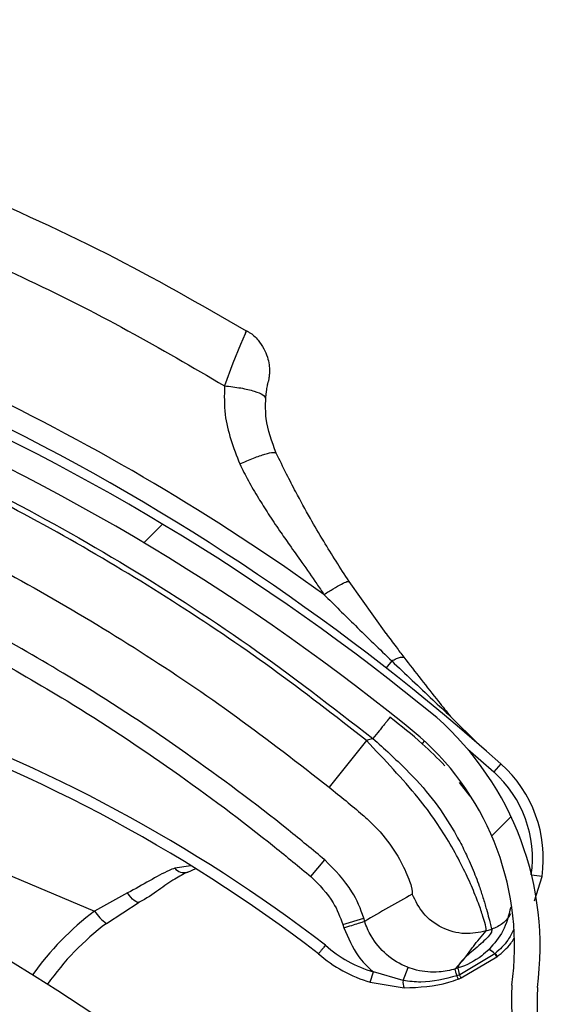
# Model space of a CAD drawing. Header units: inches. Extents: x 170 to 284, y 215 to 248.
# Tile 513 of 656: x 211.2298 to 211.2807, y 225.0065 to 225.0994. Entities that reach past the tile are written whole.
import ezdxf

# ---------------------------------------------------------------- set-up
doc = ezdxf.new("R2010")
doc.units = ezdxf.units.IN
doc.header["$LTSCALE"] = 0.25
doc.header["$MEASUREMENT"] = 0
doc.layers.add('ANNOTATIONS', color=1, linetype='Continuous')
doc.layers.add('RH FRONT OF HOOD', color=7, linetype='Continuous')
doc.styles.add('ARIAL', font='arial.ttf', dxfattribs={"height": 0.09375})
doc.dimstyles.new('STANDARD$0', dxfattribs={"dimtxt": 0.09375, "dimasz": 0.09375, "dimexe": 0.03125, "dimexo": 0.046875, "dimgap": 0.09, "dimtad": 0, "dimtih": 1, "dimtoh": 1, "dimdec": 4, "dimzin": 0, "dimdsep": 46, "dimtxsty": 'ARIAL', "dimcen": 0.09, "dimadec": 0, "dimazin": 0, "dimtfac": 1, "dimtdec": 4, "dimtofl": 0, "dimtmove": 0, "dimatfit": 1, "dimfxl": 1, "dimtolj": 1, "dimtzin": 0, "dimarcsym": 0})
pattern_1 = [(45, (200.7563139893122, 218.4993357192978), (-0.03026527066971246, 0.03026527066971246), [])]

# ---------------------------------------------------------------- blocks, each defined once
blk = doc.blocks.new('*D76')
at = {"layer": 'ANNOTATIONS', "color": 0, "lineweight": -2, "transparency": 16777216}
for p, q in [((210.6277843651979, 225.6576941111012), (210.6277843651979, 226.3915711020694)), ((212.2068141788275, 224.9942942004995), (212.2068141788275, 226.3915711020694)), ((210.7215343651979, 226.3603211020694), (211.1070251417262, 226.3603211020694)), ((212.1130641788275, 226.3603211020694), (211.7275734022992, 226.3603211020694))]:
    blk.add_line(p, q, dxfattribs=at)
at = {"layer": 'ANNOTATIONS', "color": 0, "transparency": 16777216}
for points in [[(210.7215343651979, 226.3759461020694), (210.7215343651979, 226.3446961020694), (210.6277843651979, 226.3603211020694)], [(212.1130641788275, 226.3759461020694), (212.1130641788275, 226.3446961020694), (212.2068141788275, 226.3603211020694)]]:
    blk.add_solid(points, dxfattribs=at)
at = {"layer": 'defpoints', "color": 0, "transparency": 16777216}
for p in [(212.2068141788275, 226.3603211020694), (210.6277843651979, 225.6108191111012), (212.2068141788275, 224.9474192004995)]:
    blk.add_point(p, dxfattribs=at)
at = {"layer": 'ANNOTATIONS', "color": 0, "transparency": 16777216, "insert": (211.4172992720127, 226.3603211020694), "char_height": 0.09375, "attachment_point": 5, "style": 'ARIAL'}
blk.add_mtext('\\A1;DIM "A"', dxfattribs=at)

msp = doc.modelspace()

# ---------------------------------------------------------------- hatches: boundary and pattern name
at = {"layer": 'RH FRONT OF HOOD'}
h = msp.add_hatch(dxfattribs=at)
h.set_pattern_fill('ANSI31', color=256, scale=0.34241245, angle=2.8e-322, style=0)
h.set_pattern_definition([(45, (200.7896657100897, 218.4993357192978), (-0.03026527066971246, 0.03026527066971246), [])])
edge = h.paths.add_edge_path(flags=0)
edge.add_arc((211.0763061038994, 224.3915581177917), 0.021400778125, 89.9999999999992, 390.52248781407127, ccw=False)
edge.add_line((211.0763061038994, 224.4129588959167), (211.1490687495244, 224.4129588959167))
edge.add_arc((211.1490687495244, 224.8238538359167), 0.4108949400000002, 270, 450.0000000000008)
edge.add_line((211.1490687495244, 225.2347487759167), (210.6654111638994, 225.2347487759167))
edge.add_arc((210.6654111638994, 225.2390289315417), 0.004280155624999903, 180.0000000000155, 269.9999999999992, ccw=False)
edge.add_line((210.6611310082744, 225.2390289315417), (210.6611310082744, 225.2818304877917))
edge.add_arc((210.6654111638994, 225.2818304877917), 0.004280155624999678, 360, 540, ccw=False)
edge.add_line((210.6696913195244, 225.2818304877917), (210.6696913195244, 225.2390289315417))
edge.add_line((210.6696913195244, 225.2390289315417), (210.6664589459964, 225.2390289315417))
edge.add_line((210.6664589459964, 225.2390289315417), (210.6664589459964, 225.2818304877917))
edge.add_arc((210.6654111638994, 225.2818304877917), 0.001047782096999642, 360, 540.0000000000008)
edge.add_line((210.6643633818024, 225.2818304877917), (210.6643633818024, 225.2390289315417))
edge.add_arc((210.6654111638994, 225.2390289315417), 0.001047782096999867, 180, 270)
edge.add_line((210.6654111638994, 225.2379811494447), (211.1490687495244, 225.2379811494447))
edge.add_arc((211.1490687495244, 224.8238538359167), 0.4141273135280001, 269.9999999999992, 450, ccw=False)
edge.add_line((211.1490687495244, 224.4097265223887), (211.0763061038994, 224.4097265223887))
edge.add_arc((211.0763061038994, 224.3915581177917), 0.018168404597, 450.0000000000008, 750.5224878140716)
edge.add_arc((211.0910543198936, 224.4002532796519), 0.001047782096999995, 390.5224878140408, 495.0000000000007)
edge.add_line((211.0903134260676, 224.4009941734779), (211.0816182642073, 224.3922990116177))
edge.add_line((211.0816182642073, 224.3922990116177), (211.0793326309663, 224.3945846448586))
edge.add_line((211.0793326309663, 224.3945846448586), (211.0880277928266, 224.4032798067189))
edge.add_arc((211.0910543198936, 224.4002532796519), 0.004280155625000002, 390.522487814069, 495.0000000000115, ccw=False)
h = msp.add_hatch(dxfattribs=at)
h.set_pattern_fill('ANSI31', color=256, scale=0.34241245, style=0)
h.set_pattern_definition(pattern_1)
edge = h.paths.add_edge_path(flags=0)
edge.add_line((211.1157170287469, 225.2304686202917), (210.7733045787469, 225.2304686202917))
edge.add_line((210.7733045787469, 225.2304686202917), (210.7733045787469, 225.2347487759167))
edge.add_line((210.7733045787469, 225.2347487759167), (211.1157170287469, 225.2347487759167))
edge.add_arc((211.1157170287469, 224.8238538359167), 0.4108949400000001, 269.9999999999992, 450, ccw=False)
edge.add_line((211.1157170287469, 224.4129588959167), (211.0429543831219, 224.4129588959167))
edge.add_line((211.0429543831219, 224.4129588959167), (211.0429543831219, 224.4172390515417))
edge.add_line((211.0429543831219, 224.4172390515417), (211.1157170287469, 224.4172390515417))
edge.add_arc((211.1157170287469, 224.8238538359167), 0.406614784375, 270, 450.0000000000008)
h = msp.add_hatch(dxfattribs=at)
h.set_pattern_fill('ANSI31', color=256, scale=0.34241245, angle=2.8e-322, style=0)
h.set_pattern_definition(pattern_1)
edge = h.paths.add_edge_path(flags=0)
edge.add_arc((211.1201124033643, 225.0727969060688), 0.001712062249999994, 337.1636403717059, 359.3740606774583)
edge.add_line((211.1218243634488, 225.0727782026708), (211.1242382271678, 225.0727518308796))
edge.add_arc((211.1201124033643, 225.0727969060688), 0.004126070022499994, 337.1636403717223, 359.37406067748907, ccw=False)
edge.add_arc((211.111907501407, 225.0762520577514), 0.01302879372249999, 288.63980774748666, 337.1636403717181, ccw=False)
edge.add_arc((211.1106520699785, 225.0813877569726), 0.01830194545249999, 247.1636403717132, 287.2250133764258, ccw=False)
edge.add_arc((211.1081138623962, 225.0753603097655), 0.01176186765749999, 179.3044980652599, 247.1636403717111, ccw=False)
edge.add_arc((211.1120021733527, 225.0762121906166), 0.01566536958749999, 122.42070840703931, 182.5944401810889, ccw=False)
edge.add_arc((211.1174480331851, 225.0682344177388), 0.02532140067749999, 460.0178885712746, 483.1445737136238, ccw=False)
edge.add_arc((211.1147411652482, 225.0782168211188), 0.01504902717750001, 419.31935873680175, 456.4782900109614, ccw=False)
edge.add_arc((211.1086865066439, 225.0672797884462), 0.02754708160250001, 340.4721435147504, 420.0962141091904, ccw=False)
edge.add_arc((211.1432103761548, 225.0562710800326), 0.008748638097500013, 528.1222592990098, 675.1050725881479)
edge.add_arc((211.1929686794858, 225.0137686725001), 0.05672062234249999, 426.7342761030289, 500.1735401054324, ccw=False)
edge.add_arc((211.1326245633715, 224.8673823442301), 0.2150521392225, 410.5896679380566, 427.3696940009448, ccw=False)
edge.add_arc((211.2500684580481, 225.0119038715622), 0.02884824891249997, 352.32248383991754, 408.5773971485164, ccw=False)
edge.add_arc((211.3070635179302, 225.0067024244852), 0.0284373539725, 537.2842342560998, 590.8827079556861)
edge.add_arc((211.2982301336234, 224.9964896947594), 0.01494630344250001, 232.4550811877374, 287.7108324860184)
edge.add_arc((211.29788650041, 225.0003497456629), 0.0187470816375, 285.1215149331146, 318.6032563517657)
edge.add_arc((211.3014722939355, 224.996424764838), 0.0134739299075, 321.0411977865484, 359.4372861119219)
edge.add_arc((211.3089382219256, 224.9960673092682), 0.006011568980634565, 362.1461729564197, 382.8812140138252)
edge.add_arc((211.298447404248, 224.989859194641), 0.01816498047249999, 388.0629004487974, 427.163640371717)
edge.add_arc((211.3012513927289, 224.9965177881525), 0.01094007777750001, 427.1636403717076, 517.1636403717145)
edge.add_arc((211.2928887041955, 225.0000393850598), 0.001866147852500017, 517.1636403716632, 532.8058868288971)
edge.add_line((211.2910372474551, 225.0002730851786), (211.2886422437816, 225.0005753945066))
edge.add_arc((211.2928887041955, 225.0000393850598), 0.004280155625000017, 517.1636403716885, 532.805886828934, ccw=False)
edge.add_arc((211.3012513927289, 224.9965177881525), 0.01335408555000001, 427.16364037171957, 517.1636403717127, ccw=False)
edge.add_arc((211.298447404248, 224.989859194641), 0.020578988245, 387.77499868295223, 427.1636403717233, ccw=False)
edge.add_arc((211.3089382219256, 224.9960673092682), 0.008425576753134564, 361.7413075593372, 383.66335128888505, ccw=False)
edge.add_arc((211.3014722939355, 224.996424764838), 0.01588793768, 320.85394262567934, 359.63422106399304, ccw=False)
edge.add_arc((211.29788650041, 225.0003497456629), 0.02116108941, 285.2681711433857, 318.7408121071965, ccw=False)
edge.add_arc((211.2982301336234, 224.9964896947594), 0.01736031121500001, 232.34388850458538, 287.52949369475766, ccw=False)
edge.add_arc((211.3070635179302, 225.0067024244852), 0.030851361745, 177.0817976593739, 230.9431779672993, ccw=False)
edge.add_arc((211.2500684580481, 225.0119038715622), 0.02643424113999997, 352.105349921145, 408.4872534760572)
edge.add_arc((211.1326245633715, 224.8673823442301), 0.21263813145, 410.6013088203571, 427.3733299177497)
edge.add_arc((211.1929686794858, 225.0137686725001), 0.05430661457, 426.7202670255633, 500.278175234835)
edge.add_arc((211.1432103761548, 225.0562710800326), 0.01116264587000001, 167.2246792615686, 315.6927275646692, ccw=False)
edge.add_arc((211.1086865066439, 225.0672797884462), 0.02513307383, 340.1350405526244, 420.1342981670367)
edge.add_arc((211.1147411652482, 225.0782168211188), 0.01263501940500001, 419.2466876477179, 456.1463371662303)
edge.add_arc((211.1174480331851, 225.0682344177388), 0.022907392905, 460.2079467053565, 483.1833555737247)
edge.add_arc((211.1120021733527, 225.0762121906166), 0.01325136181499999, 482.3558808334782, 542.8988901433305)
edge.add_arc((211.1081138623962, 225.0753603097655), 0.009347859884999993, 538.8861644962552, 607.1636403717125)
edge.add_arc((211.1106520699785, 225.0813877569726), 0.01588793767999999, 247.1636403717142, 287.1158192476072)
edge.add_arc((211.111907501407, 225.0762520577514), 0.01061478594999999, 288.7981416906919, 337.1636403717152)
h = msp.add_hatch(dxfattribs=at)
h.set_pattern_fill('ANSI32', color=256, scale=0.34241245, angle=2.8e-322, style=0)
h.set_pattern_definition([(45, (200.7563139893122, 218.4993357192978), (-0.09079581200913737, 0.09079581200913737), []), (45, (200.8168445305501, 218.4993357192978), (-0.09079581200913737, 0.09079581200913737), [])])
edge = h.paths.add_edge_path(flags=0)
edge.add_arc((211.115717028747, 224.8238538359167), 0.2182879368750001, 180, 540, ccw=False)
edge = h.paths.add_edge_path(flags=0)
edge.add_arc((211.115717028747, 224.8238538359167), 0.2097276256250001, 180, 540, ccw=False)

# ---------------------------------------------------------------- linework, layer by layer
for p, q in [((211.2643628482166, 225.0414629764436), (211.2608747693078, 225.0463890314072)), ((211.1765439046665, 225.0406547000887), (211.2368367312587, 225.0152648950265)), ((211.2648995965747, 225.0388847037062), (211.2643775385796, 225.0382164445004)), ((211.2704604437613, 225.0336275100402), (211.2730579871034, 225.0310635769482)), ((211.2625160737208, 225.0313696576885), (211.2589818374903, 225.0269659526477)), ((211.2631263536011, 225.0315606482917), (211.2625160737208, 225.0313696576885)), ((211.2679891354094, 225.0313362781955), (211.2677687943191, 225.0310727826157)), ((211.2720768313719, 225.0305546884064), (211.2745325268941, 225.028396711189)), ((211.2752164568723, 225.0291631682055), (211.2745325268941, 225.028396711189)), ((211.2723152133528, 225.0261158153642), (211.2712972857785, 225.0274056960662)), ((211.2572694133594, 225.0185170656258), (211.2585865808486, 225.0200922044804)), ((211.2459174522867, 225.0195493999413), (211.2444034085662, 225.0193171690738)), ((211.2463657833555, 225.0192408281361), (211.2456215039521, 225.0189103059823)), ((211.279101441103, 225.0185275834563), (211.2781123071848, 225.0186687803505)), ((211.278400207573, 225.0162194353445), (211.279101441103, 225.0185275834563)), ((211.2399502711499, 225.016981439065), (211.2368367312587, 225.0152648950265)), ((211.2379538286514, 225.0141035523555), (211.2410390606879, 225.016103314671)), ((211.2602904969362, 225.0139935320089), (211.2622500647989, 225.0146067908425)), ((211.2623470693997, 225.0142968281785), (211.2622500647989, 225.0146067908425)), ((211.2602904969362, 225.0139935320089), (211.260387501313, 225.0136835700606)), ((211.2738363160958, 225.0133881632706), (211.2743504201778, 225.0135490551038)), ((211.2740968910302, 225.0116505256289), (211.2740963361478, 225.0116499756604)), ((211.2746294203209, 225.011222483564), (211.271319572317, 225.0092486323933)), ((211.2714637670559, 225.0089508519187), (211.2748244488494, 225.0109442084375)), ((211.274630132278, 225.011223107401), (211.2746294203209, 225.011222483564)), ((211.2746816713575, 225.0112688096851), (211.274630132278, 225.011223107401)), ((211.2746824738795, 225.011269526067), (211.2746816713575, 225.0112688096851)), ((211.2748244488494, 225.0109442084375), (211.2748252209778, 225.0109448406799)), ((211.2748252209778, 225.0109448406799), (211.2748789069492, 225.0109890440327)), ((211.2748789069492, 225.0109890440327), (211.2748796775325, 225.0109896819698)), ((211.2659774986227, 225.0087007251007), (211.2664497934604, 225.0099489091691)), ((211.2709021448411, 225.0098108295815), (211.2715700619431, 225.0105401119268)), ((211.2628721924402, 225.0085400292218), (211.2631650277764, 225.0095246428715)), ((211.2659774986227, 225.0087007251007), (211.2631650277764, 225.0095246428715)), ((211.271319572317, 225.0092486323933), (211.2710562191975, 225.0091530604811)), ((211.2628721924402, 225.0085400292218), (211.2660638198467, 225.0080104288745))]:
    msp.add_line(p, q, dxfattribs=at)
at = {"layer": 'RH FRONT OF HOOD', "flags": 128}
for points in [[(211.251092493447, 225.0699006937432), (211.2511710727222, 225.0700766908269), (211.2510453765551, 225.0697773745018), (211.2506108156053, 225.0687469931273), (211.2499015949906, 225.0669899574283), (211.249099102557, 225.0648544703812), (211.2490990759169, 225.0648543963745), (211.2490990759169, 225.0648543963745)], [(211.2410390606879, 225.016103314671), (211.2409490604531, 225.0160803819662), (211.2408388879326, 225.0160990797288), (211.2407115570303, 225.0161588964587), (211.2405705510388, 225.0162581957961), (211.2404197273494, 225.0163942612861), (211.2402632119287, 225.0165633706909), (211.2401052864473, 225.0167608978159), (211.2399502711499, 225.016981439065)]]:
    msp.add_lwpolyline(points, dxfattribs=at)
at = {"layer": 'RH FRONT OF HOOD'}
for radius in [0.218287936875, 0.2097276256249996, 0.20865758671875]:
    msp.add_circle((211.1157170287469, 224.8238538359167), radius, dxfattribs=at)
for centre, radius, start, end in [((211.1157170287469, 224.8238538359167), 0.4141273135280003, 270, 90), ((211.1157170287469, 224.8238538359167), 0.4108949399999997, 270, 90), ((211.1157170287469, 224.8238538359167), 0.406614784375, 270, 90), ((211.1326245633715, 224.8673823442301), 0.2150521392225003, 50.589667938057, 67.3696940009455), ((211.131363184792, 224.8679517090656), 0.2180957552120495, 54.34286357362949, 64.41721368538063), ((211.1326245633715, 224.8673823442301), 0.2126381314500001, 50.60130882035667, 67.37332991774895), ((211.131363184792, 224.8679517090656), 0.2160622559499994, 48.25661905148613, 63.72336243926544), ((211.1694341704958, 224.8957607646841), 0.1465525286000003, 52.50425874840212, 89.18221539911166), ((211.1694341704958, 224.8957607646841), 0.1455252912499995, 52.5180650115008, 91.03419064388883), ((211.2500684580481, 225.0119038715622), 0.02884824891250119, 352.3224838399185, 48.57739714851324), ((211.2500684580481, 225.0119038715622), 0.02643424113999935, 352.1053499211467, 48.48725347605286), ((211.2672372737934, 225.0202211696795), 0.01095719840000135, 351.8760257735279, 48.25661905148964), ((211.2672372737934, 225.0202211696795), 0.01198443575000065, 351.8760257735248, 48.25661905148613), ((211.2452751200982, 225.0200240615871), 0.001122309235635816, 219.0394537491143, 287.1104749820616), ((211.2535287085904, 224.9931147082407), 0.0277354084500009, 127.0010135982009, 144.4509063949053), ((211.2399399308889, 225.0171319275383), 0.003621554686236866, 211.0331169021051, 236.7418966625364), ((211.2536154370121, 224.9933206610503), 0.02602334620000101, 127.0010135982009, 144.7092559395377), ((211.2665814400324, 225.0210118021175), 0.01198443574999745, 228.5047378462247, 253.4369214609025), ((211.2729692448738, 225.0096983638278), 0.002253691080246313, 42.55340539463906, 59.99278596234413), ((211.2729715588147, 225.009700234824), 0.002251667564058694, 42.55759554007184, 60.01473615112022), ((211.2665814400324, 225.0210118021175), 0.01301167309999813, 228.6661985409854, 253.4369214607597), ((211.2734142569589, 225.0101633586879), 0.001611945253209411, 28.97412305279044, 41.07509826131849), ((211.2734136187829, 225.0101627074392), 0.001613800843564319, 28.98973312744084, 41.07772980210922), ((211.2735063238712, 225.0102307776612), 0.001568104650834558, 28.91790699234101, 41.44998698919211), ((211.273510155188, 225.0102339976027), 0.001564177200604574, 28.88933461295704, 41.45469235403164), ((211.2673189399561, 225.0085179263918), 0.001353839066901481, 172.2400801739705, 202.0155417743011), ((211.3070635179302, 225.0067024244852), 0.03085136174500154, 177.0817976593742, 230.9431779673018), ((211.3070635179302, 225.0067024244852), 0.02843735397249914, 177.2842342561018, 230.8827079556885)]:
    msp.add_arc(centre, radius, start, end, dxfattribs=at)
for points, knots in [([(211.2233176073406, 225.0841009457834), (211.2282427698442, 225.0819376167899), (211.2377749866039, 225.0777506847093), (211.2467972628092, 225.0725567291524), (211.2511578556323, 225.0700464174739)], [0, 0, 0, 0, 0.5166859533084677, 0.9999999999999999, 0.9999999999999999, 0.9999999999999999, 0.9999999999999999]), ([(211.2211910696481, 225.0790219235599), (211.2241384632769, 225.0777439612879), (211.2305081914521, 225.0749821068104), (211.239835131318, 225.0702675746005), (211.2460773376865, 225.0666196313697), (211.2490989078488, 225.0648538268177)], [0, 0, 0, 0, 0.3076441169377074, 0.6648617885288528, 1, 1, 1, 1]), ([(211.2511578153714, 225.0700462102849), (211.2512543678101, 225.0700014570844), (211.2516883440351, 225.0698003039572), (211.252263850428, 225.0692080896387), (211.2528321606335, 225.0684068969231), (211.2531624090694, 225.0676078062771), (211.2533208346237, 225.0668875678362), (211.2533598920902, 225.0662829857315), (211.2533336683, 225.0658201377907), (211.2532893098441, 225.0655123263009), (211.2532560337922, 225.0653455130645), (211.2532416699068, 225.0652807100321), (211.2532383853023, 225.0652661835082), (211.2532364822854, 225.0652578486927), (211.2532358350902, 225.0652550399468), (211.2532355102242, 225.0652536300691)], [0, 0, 0, 0, 0.05652104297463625, 0.254046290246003, 0.4273552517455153, 0.579498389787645, 0.7104459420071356, 0.8185506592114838, 0.9012506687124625, 0.9564155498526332, 0.9850429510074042, 0.9903528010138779, 0.9934690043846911, 0.9967217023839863, 1, 1, 1, 1]), ([(211.2490990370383, 225.0648537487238), (211.2490816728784, 225.0639460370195), (211.2490333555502, 225.0614202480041), (211.2499500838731, 225.0590173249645), (211.2505373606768, 225.0574779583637)], [0, 0, 0, 0, 0.3593774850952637, 1, 1, 1, 1]), ([(211.2529980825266, 225.0636466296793), (211.2530163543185, 225.0638602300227), (211.2530367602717, 225.0640987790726), (211.2530919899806, 225.0645179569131), (211.2531570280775, 225.0648969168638), (211.2532218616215, 225.0651945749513), (211.253228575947, 225.0652232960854), (211.2532315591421, 225.0652360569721)], [0, 0, 0, 0, 0.2111589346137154, 0.2358224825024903, 0.5027141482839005, 0.7790543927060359, 1, 1, 1, 1]), ([(211.2539864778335, 225.0585077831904), (211.2535808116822, 225.0595829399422), (211.2529455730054, 225.0612665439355), (211.2529841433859, 225.0630148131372), (211.2529980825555, 225.0636466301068)], [0, 0, 0, 0, 0.6386043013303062, 1, 1, 1, 1]), ([(211.213718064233, 225.0611689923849), (211.2180623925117, 225.0592323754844), (211.2267736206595, 225.0553490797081), (211.239336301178, 225.0483123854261), (211.251570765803, 225.0404946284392), (211.2592682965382, 225.0345434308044), (211.2631263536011, 225.0315606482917)], [0, 0, 0, 0, 0.2468628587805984, 0.4950083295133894, 0.7468945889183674, 1, 1, 1, 1]), ([(211.2625160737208, 225.0313696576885), (211.2595484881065, 225.0336762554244), (211.2536046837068, 225.0382961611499), (211.2442378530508, 225.0446041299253), (211.2345570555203, 225.0504289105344), (211.2248404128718, 225.0556173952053), (211.2182362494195, 225.058609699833), (211.2150654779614, 225.0600463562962)], [0, 0, 0, 0, 0.2027568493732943, 0.4061035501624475, 0.6088604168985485, 0.8122072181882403, 1, 1, 1, 1]), ([(211.2608747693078, 225.0463890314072), (211.2604605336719, 225.0470218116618), (211.2596355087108, 225.0482821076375), (211.2584164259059, 225.0502651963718), (211.2571425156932, 225.052441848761), (211.255984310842, 225.0545516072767), (211.2549139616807, 225.0566067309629), (211.2543113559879, 225.0578418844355), (211.2539864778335, 225.0585077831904)], [0, 0, 0, 0, 0.1610961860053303, 0.3208521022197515, 0.5001076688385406, 0.7056749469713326, 0.8413228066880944, 0.9999999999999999, 0.9999999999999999, 0.9999999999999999, 0.9999999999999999]), ([(211.2505373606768, 225.0574779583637), (211.2508044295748, 225.0569477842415), (211.251354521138, 225.055855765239), (211.2522689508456, 225.0542945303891), (211.2532616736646, 225.0527253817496), (211.2542503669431, 225.0512541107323), (211.25532050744, 225.049721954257), (211.2564983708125, 225.0480583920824), (211.2575882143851, 225.0465035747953), (211.2582709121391, 225.0454950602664), (211.258498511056, 225.0451588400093)], [0, 0, 0, 0, 0.1216476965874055, 0.2505622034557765, 0.3699476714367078, 0.5011532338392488, 0.6125555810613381, 0.7514486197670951, 0.9171375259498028, 1, 1, 1, 1]), ([(211.2128100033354, 225.0548698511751), (211.212810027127, 225.0548698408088), (211.2159147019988, 225.0535170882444), (211.2223069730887, 225.0505397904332), (211.2317741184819, 225.0455201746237), (211.2411865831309, 225.0398479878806), (211.25030620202, 225.0337090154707), (211.2560899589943, 225.0292136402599), (211.2589818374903, 225.0269659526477)], [0, 0, 0, 0, 1.439079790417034e-06, 0.1877923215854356, 0.390843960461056, 0.5938956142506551, 0.7969478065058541, 1, 1, 1, 1]), ([(211.258498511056, 225.0451588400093), (211.2588005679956, 225.0453471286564), (211.2594226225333, 225.0457348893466), (211.260188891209, 225.0461598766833), (211.2607294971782, 225.0464114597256), (211.2608272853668, 225.0463963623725), (211.2608747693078, 225.0463890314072)], [0, 0, 0, 0, 0.2427897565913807, 0.5000000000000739, 0.7572102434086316, 0.9999999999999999, 0.9999999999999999, 0.9999999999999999, 0.9999999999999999]), ([(211.258498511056, 225.0451588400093), (211.2594857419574, 225.0441757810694), (211.2616060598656, 225.0420644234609), (211.2637525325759, 225.0399921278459), (211.2648995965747, 225.0388847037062)], [0, 0, 0, 0, 0.4656051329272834, 1, 1, 1, 1]), ([(211.2585865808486, 225.0200922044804), (211.2574354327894, 225.021041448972), (211.2531734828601, 225.0245558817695), (211.2454949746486, 225.0302797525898), (211.2362427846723, 225.0364183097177), (211.2301105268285, 225.0399243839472), (211.2274921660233, 225.041421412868)], [0, 0, 0, 0, 0.1185397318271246, 0.4388752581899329, 0.7604101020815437, 1, 1, 1, 1]), ([(211.2643604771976, 225.0414661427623), (211.2643604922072, 225.0414661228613), (211.2646774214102, 225.0410459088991), (211.2652332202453, 225.0403043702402), (211.2657977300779, 225.0395600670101), (211.2660422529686, 225.0392409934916), (211.2660422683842, 225.0392409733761)], [0, 0, 0, 0, 2.704369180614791e-05, 0.5710314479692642, 0.9999729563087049, 1, 1, 1, 1]), ([(211.2264969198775, 225.0396254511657), (211.2290881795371, 225.038143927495), (211.235143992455, 225.0346815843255), (211.24430108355, 225.0286077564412), (211.2519008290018, 225.0229440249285), (211.2561301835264, 225.0194564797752), (211.2572694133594, 225.0185170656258)], [0, 0, 0, 0, 0.2395900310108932, 0.5599255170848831, 0.8814604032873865, 1, 1, 1, 1]), ([(211.2648995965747, 225.0388847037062), (211.2650535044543, 225.0389622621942), (211.2653648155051, 225.0391191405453), (211.2657307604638, 225.0392402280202), (211.2659416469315, 225.0392645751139), (211.2660232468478, 225.0392454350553), (211.2660422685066, 225.0392409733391)], [0, 0, 0, 0, 0.2979480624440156, 0.6026626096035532, 0.9073771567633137, 0.9999999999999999, 0.9999999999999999, 0.9999999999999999, 0.9999999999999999]), ([(211.2648995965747, 225.0388847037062), (211.2661900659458, 225.037659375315), (211.2680385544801, 225.0359041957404), (211.2698988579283, 225.034155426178), (211.2704604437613, 225.0336275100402)], [0, 0, 0, 0, 0.6981213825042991, 1, 1, 1, 1]), ([(211.2660422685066, 225.0392409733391), (211.2671237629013, 225.0378405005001), (211.2685676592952, 225.0359707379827), (211.2700806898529, 225.0340976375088), (211.2704604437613, 225.0336275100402)], [0, 0, 0, 0, 0.7490110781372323, 1, 1, 1, 1]), ([(211.2647371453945, 225.0335607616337), (211.2647156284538, 225.0335340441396), (211.2646825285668, 225.0334929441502), (211.2644816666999, 225.0332435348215), (211.2642737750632, 225.0329853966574), (211.2640157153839, 225.0326649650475), (211.2636406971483, 225.0321993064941), (211.2633289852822, 225.0318122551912), (211.2631263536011, 225.0315606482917)], [0, 0, 0, 0, 0.2394568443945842, 0.3683606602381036, 0.4999999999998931, 0.631639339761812, 0.7605431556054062, 1, 1, 1, 1]), ([(211.2699306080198, 225.0289875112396), (211.269230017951, 225.0296887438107), (211.2676270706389, 225.0312931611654), (211.265778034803, 225.0327440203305), (211.2647371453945, 225.0335607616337)], [0, 0, 0, 0, 0.437063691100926, 1, 1, 1, 1]), ([(211.2738363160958, 225.0133881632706), (211.2738379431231, 225.0134735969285), (211.2738412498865, 225.0136472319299), (211.273577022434, 225.0146140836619), (211.2731195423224, 225.0159579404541), (211.27247860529, 225.0175628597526), (211.2716002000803, 225.0194602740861), (211.2704813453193, 225.0215320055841), (211.2690918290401, 225.0237339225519), (211.2673306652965, 225.0261339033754), (211.2650528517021, 225.0286514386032), (211.26336886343, 225.0304558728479), (211.2625160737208, 225.0313696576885)], [0, 0, 0, 0, 0.1094013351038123, 0.2223468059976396, 0.3151791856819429, 0.410223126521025, 0.5012749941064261, 0.5946006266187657, 0.683448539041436, 0.7745330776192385, 0.8858211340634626, 1, 1, 1, 1]), ([(211.2631263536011, 225.0315606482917), (211.2641918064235, 225.0305956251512), (211.2662031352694, 225.0287738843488), (211.268793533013, 225.0259302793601), (211.2703945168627, 225.0235174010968), (211.271446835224, 225.0216290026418), (211.2720533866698, 225.0203809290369), (211.2725097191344, 225.0193298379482), (211.2728583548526, 225.0184573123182), (211.2732098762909, 225.017501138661), (211.2735550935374, 225.0164510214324), (211.2739536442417, 225.0150578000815), (211.2742697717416, 225.013850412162), (211.2743251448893, 225.0136435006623), (211.2743504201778, 225.0135490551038)], [0, 0, 0, 0, 0.1307156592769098, 0.246760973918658, 0.3577928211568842, 0.4170971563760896, 0.4791482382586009, 0.5177152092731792, 0.5590896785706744, 0.6032945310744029, 0.6633484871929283, 0.7353692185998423, 0.8792082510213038, 0.9999999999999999, 0.9999999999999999, 0.9999999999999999, 0.9999999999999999]), ([(211.2589818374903, 225.0269659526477), (211.260052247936, 225.0260947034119), (211.2611226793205, 225.0252234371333), (211.2621490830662, 225.0243524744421), (211.2621491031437, 225.0243524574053)], [0, 0, 0, 0, 0.9999804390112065, 1, 1, 1, 1]), ([(211.2621491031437, 225.0243524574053), (211.2621491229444, 225.0243524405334), (211.2624357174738, 225.0241082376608), (211.2635378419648, 225.0231021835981), (211.2651120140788, 225.021164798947), (211.266270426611, 225.019011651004), (211.2668649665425, 225.0173014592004), (211.2668505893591, 225.0170105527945), (211.2668426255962, 225.0168494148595)], [0, 0, 0, 0, 4.497367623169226e-06, 0.06509473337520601, 0.2616701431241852, 0.4753105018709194, 0.7093656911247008, 1, 1, 1, 1]), ([(211.2622500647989, 225.0146067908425), (211.2622500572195, 225.0146068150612), (211.2619786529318, 225.0154740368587), (211.2610935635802, 225.0175555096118), (211.2595176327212, 225.019150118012), (211.2585865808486, 225.0200922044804)], [0, 0, 0, 0, 1.142795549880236e-05, 0.4092118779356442, 1, 1, 1, 1]), ([(211.2444034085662, 225.0193171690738), (211.2442297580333, 225.0192492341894), (211.2434422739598, 225.0189411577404), (211.2420580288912, 225.0181214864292), (211.2406593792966, 225.0173649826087), (211.2399502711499, 225.016981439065)], [0, 0, 0, 0, 0.1223980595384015, 0.5550603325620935, 1, 1, 1, 1]), ([(211.2456200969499, 225.0189539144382), (211.2452248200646, 225.018747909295), (211.244372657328, 225.0183037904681), (211.242867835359, 225.0172433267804), (211.2416658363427, 225.0163960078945), (211.2409077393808, 225.0160417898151), (211.240833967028, 225.0160073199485)], [0, 0, 0, 0, 0.2839420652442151, 0.6121401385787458, 0.9622563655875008, 0.9999999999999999, 0.9999999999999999, 0.9999999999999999, 0.9999999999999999]), ([(211.2572694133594, 225.0185170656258), (211.258047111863, 225.017742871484), (211.2593648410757, 225.0164310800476), (211.2600214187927, 225.0147021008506), (211.2602904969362, 225.0139935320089)], [0, 0, 0, 0, 0.5901808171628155, 1, 1, 1, 1]), ([(211.2668426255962, 225.0168494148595), (211.2660936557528, 225.0164343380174), (211.2645957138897, 225.0156041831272), (211.2630965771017, 225.0147327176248), (211.2623470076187, 225.0142969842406)], [0, 0, 0, 0, 0.4999992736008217, 1, 1, 1, 1]), ([(211.2738363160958, 225.0133881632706), (211.2731545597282, 225.0132529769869), (211.2717383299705, 225.0129721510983), (211.269587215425, 225.013597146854), (211.2677853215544, 225.0149285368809), (211.2671489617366, 225.016225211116), (211.2668426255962, 225.0168494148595)], [0, 0, 0, 0, 0.24069412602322, 0.4999999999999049, 0.7593058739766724, 1, 1, 1, 1]), ([(211.2761384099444, 225.0156298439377), (211.275945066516, 225.0148525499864), (211.2755742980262, 225.0133619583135), (211.2745750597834, 225.0122044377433), (211.2740968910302, 225.0116505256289)], [0, 0, 0, 0, 0.521466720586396, 0.9999999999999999, 0.9999999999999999, 0.9999999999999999, 0.9999999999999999]), ([(211.2761278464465, 225.0150118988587), (211.276027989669, 225.0148476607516), (211.2758203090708, 225.0145060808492), (211.2752551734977, 225.0139444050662), (211.2747068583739, 225.0137048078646), (211.2743504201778, 225.0135490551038)], [0, 0, 0, 0, 0.2447599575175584, 0.5090480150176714, 1, 1, 1, 1]), ([(211.2603874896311, 225.0136835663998), (211.2607771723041, 225.0127579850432), (211.2614224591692, 225.0112252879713), (211.262610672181, 225.0099925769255), (211.2631371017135, 225.009548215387), (211.2631650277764, 225.0095246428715)], [0, 0, 0, 0, 0.5907811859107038, 0.9782917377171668, 1, 1, 1, 1]), ([(211.2664497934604, 225.0099489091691), (211.2664289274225, 225.0099568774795), (211.2656931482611, 225.0102378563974), (211.264331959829, 225.0110547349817), (211.2630101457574, 225.0126481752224), (211.2624969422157, 225.013818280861), (211.262347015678, 225.0142969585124), (211.2623470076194, 225.0142969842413)], [0, 0, 0, 0, 0.01087401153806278, 0.3834398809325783, 0.7558119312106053, 0.9999868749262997, 1, 1, 1, 1]), ([(211.2743504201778, 225.0135490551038), (211.2743455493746, 225.0134352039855), (211.2743353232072, 225.0131961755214), (211.2739229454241, 225.0127168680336), (211.273309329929, 225.0121564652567), (211.2726173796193, 225.0115805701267), (211.271932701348, 225.0110036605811), (211.2716224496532, 225.0106743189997), (211.2714651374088, 225.0105073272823)], [0, 0, 0, 0, 0.1574760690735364, 0.330618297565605, 0.4911886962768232, 0.6742546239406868, 0.834831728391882, 1, 1, 1, 1]), ([(211.2764008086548, 225.013492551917), (211.2762373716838, 225.0131596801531), (211.2758186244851, 225.0123068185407), (211.2751128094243, 225.0116624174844), (211.2746824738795, 225.011269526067)], [0, 0, 0, 0, 0.3902998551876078, 1, 1, 1, 1]), ([(211.2715700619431, 225.0105401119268), (211.2717054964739, 225.0107117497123), (211.2720790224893, 225.011185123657), (211.2726867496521, 225.0120883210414), (211.273400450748, 225.0128953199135), (211.2738363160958, 225.0133881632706)], [0, 0, 0, 0, 0.1812946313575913, 0.50000735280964, 1, 1, 1, 1]), ([(211.2748796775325, 225.0109896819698), (211.2753397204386, 225.0113653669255), (211.2759453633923, 225.0118599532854), (211.2763589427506, 225.0125130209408), (211.2764583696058, 225.0126700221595)], [0, 0, 0, 0, 0.7595942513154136, 0.9999999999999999, 0.9999999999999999, 0.9999999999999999, 0.9999999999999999]), ([(211.2586410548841, 225.0120353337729), (211.258635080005, 225.0120280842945), (211.2585867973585, 225.0119695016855), (211.2584656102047, 225.0118224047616), (211.258287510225, 225.011606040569), (211.2581219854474, 225.0114047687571), (211.2580095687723, 225.0112679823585), (211.2579951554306, 225.0112504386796), (211.2579879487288, 225.0112416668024)], [0, 0, 0, 0, 0.01753608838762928, 0.1417080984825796, 0.3563943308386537, 0.570964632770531, 0.7854813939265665, 1, 1, 1, 1]), ([(211.2740963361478, 225.0116499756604), (211.273869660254, 225.0114421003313), (211.2730320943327, 225.0106740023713), (211.2719796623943, 225.010146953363), (211.271188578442, 225.0099002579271), (211.2711885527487, 225.0099002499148)], [0, 0, 0, 0, 0.2706300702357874, 0.9999763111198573, 1, 1, 1, 1]), ([(211.2709067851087, 225.0098122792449), (211.2709067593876, 225.0098122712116), (211.2704111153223, 225.009657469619), (211.2691928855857, 225.0094282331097), (211.2676572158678, 225.0095425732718), (211.2667153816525, 225.0098595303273), (211.2664497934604, 225.0099489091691)], [0, 0, 0, 0, 1.782673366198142e-05, 0.3435204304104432, 0.8148790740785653, 1, 1, 1, 1]), ([(211.2710562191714, 225.0091530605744), (211.2710493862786, 225.0091775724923), (211.2710083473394, 225.0093247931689), (211.2709483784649, 225.0095510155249), (211.2708998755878, 225.0097601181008), (211.2709013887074, 225.0097939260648), (211.2709021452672, 225.0098108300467)], [0, 0, 0, 0, 0.06242876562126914, 0.3749525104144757, 0.6874762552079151, 1, 1, 1, 1]), ([(211.271188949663, 225.0099003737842), (211.271117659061, 225.0098781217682), (211.271022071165, 225.0098482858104), (211.2709264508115, 225.0098184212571), (211.2709021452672, 225.0098108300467)], [0, 0, 0, 0, 0.7458120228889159, 1, 1, 1, 1]), ([(211.271319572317, 225.0092486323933), (211.2713131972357, 225.0092727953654), (211.2712748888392, 225.0094179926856), (211.2712203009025, 225.0096412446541), (211.2711793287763, 225.0098482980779), (211.2711854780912, 225.0098829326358), (211.2711885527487, 225.0099002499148)], [0, 0, 0, 0, 0.06239373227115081, 0.3749291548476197, 0.6874645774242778, 1, 1, 1, 1]), ([(211.2714651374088, 225.0105073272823), (211.2714052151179, 225.0104310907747), (211.2712847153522, 225.0102777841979), (211.2711849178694, 225.0100730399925), (211.2711876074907, 225.009957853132), (211.2711889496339, 225.0099003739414)], [0, 0, 0, 0, 0.3313600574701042, 0.6663431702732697, 0.9999999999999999, 0.9999999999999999, 0.9999999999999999, 0.9999999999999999]), ([(211.2710558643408, 225.0091529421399), (211.2699254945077, 225.0088604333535), (211.2682442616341, 225.0084253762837), (211.2665369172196, 225.0086327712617), (211.2659774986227, 225.0087007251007)], [0, 0, 0, 0, 0.6723457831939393, 0.9999999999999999, 0.9999999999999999, 0.9999999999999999, 0.9999999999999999]), ([(211.2660638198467, 225.0080104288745), (211.2674960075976, 225.0080728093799), (211.2692487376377, 225.0081491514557), (211.2708899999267, 225.0087362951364), (211.2711901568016, 225.0088436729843)], [0, 0, 0, 0, 0.8171182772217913, 1, 1, 1, 1]), ([(211.2711901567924, 225.0088436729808), (211.2711902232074, 225.008843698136), (211.2712818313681, 225.0088783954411), (211.2713728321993, 225.0089146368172), (211.2714637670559, 225.0089508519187)], [0, 0, 0, 0, 0.0007249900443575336, 1, 1, 1, 1])]:
    msp.add_open_spline(points, degree=3, knots=knots, dxfattribs=at)
for points in [[(211.2490990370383, 225.0648537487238), (211.2496299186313, 225.0647930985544), (211.2506916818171, 225.0646717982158), (211.2519722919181, 225.0643625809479), (211.2528482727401, 225.0640041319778), (211.2529481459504, 225.0637657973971), (211.2529980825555, 225.0636466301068)], [(211.2505373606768, 225.0574779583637), (211.2509852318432, 225.0576711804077), (211.2518809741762, 225.0580576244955), (211.2529778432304, 225.0584344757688), (211.2537645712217, 225.0586200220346), (211.2539125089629, 225.0585451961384), (211.2539864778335, 225.0585077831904)], [(211.2603875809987, 225.0136832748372), (211.2606389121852, 225.0137620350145), (211.2611415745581, 225.0139195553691), (211.2617805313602, 225.0141197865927), (211.2622367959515, 225.0142627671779), (211.2623102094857, 225.01428577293), (211.2623469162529, 225.014297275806)], [(211.2711902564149, 225.0088437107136), (211.2711873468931, 225.0088471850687), (211.2711815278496, 225.0088541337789), (211.2711530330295, 225.0089173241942), (211.2711122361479, 225.0090139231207), (211.2710748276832, 225.009106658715), (211.2710561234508, 225.0091530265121)], [(211.2714637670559, 225.0089508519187), (211.2714602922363, 225.0089539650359), (211.2714533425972, 225.00896019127), (211.2714224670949, 225.0090207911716), (211.2713789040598, 225.0091139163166), (211.2713393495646, 225.0092037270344), (211.271319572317, 225.0092486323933)]]:
    msp.add_open_spline(points, degree=3, dxfattribs=at)

# ---------------------------------------------------------------- dimensions: what is measured, and where the dimension line sits
at = {"layer": 'ANNOTATIONS'}
dim = msp.add_linear_dim(base=(212.2068141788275, 226.3603211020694), p1=(210.6277843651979, 225.6108191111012), p2=(212.2068141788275, 224.9474192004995), text='DIM "A"', dimstyle='STANDARD$0', dxfattribs=at)
dim.commit()
dim.dimension.update_dxf_attribs({"geometry": '*D76', "text_midpoint": (211.4172992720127, 226.3603211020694)})

doc.saveas('drawing.dxf')
